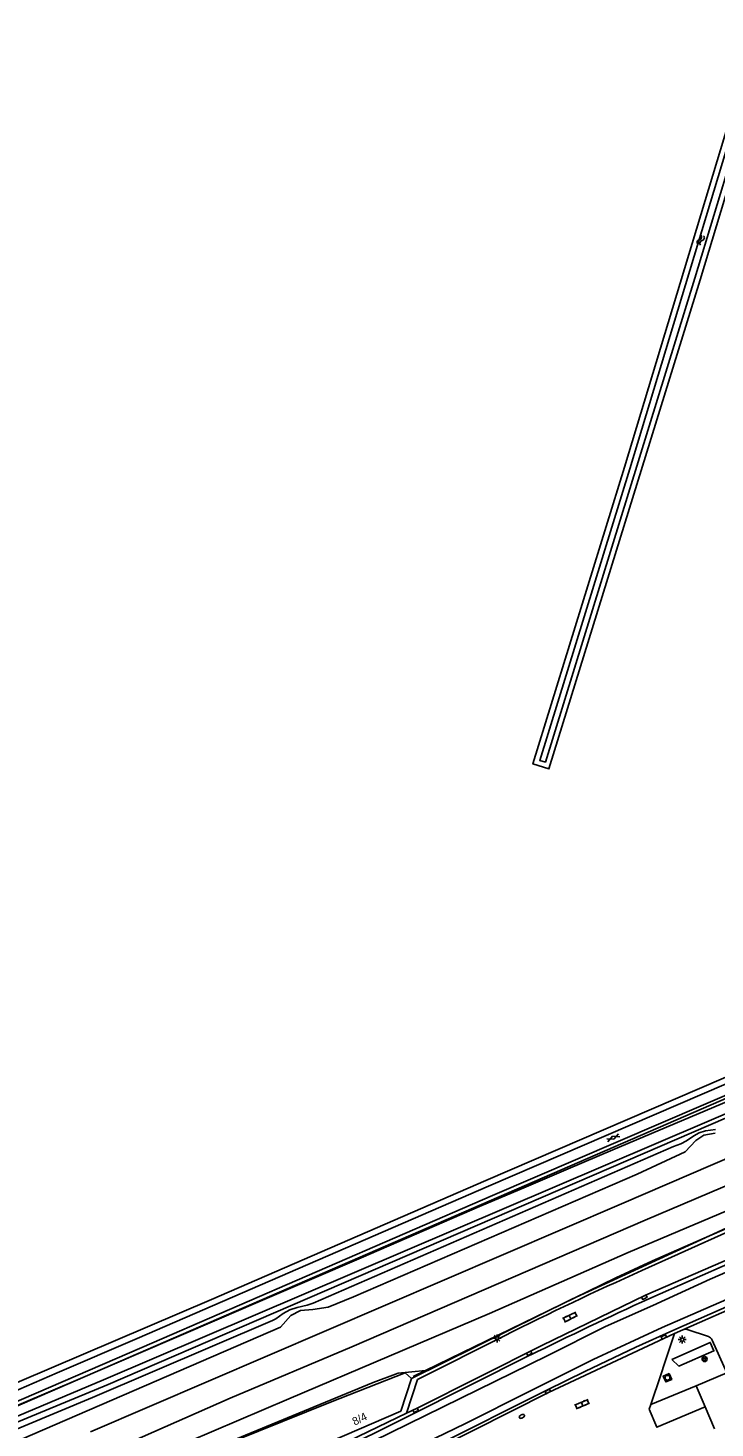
# Model space of a CAD drawing. Extents: x 136000 to 141014, y 402000 to 403500.
# Drawn here: x 139216.3 to 139323.7, y 402237.1 to 402455.8 of the extents above; entities that cross this region are included whole.
import ezdxf

# ---------------------------------------------------------------- set-up
doc = ezdxf.new("R2010")
doc.units = 0
for name, color, linetype in [('gg-afsc-draadraster', 7, 'Continuous'), ('gg-afsc-hekwerk', 7, 'Continuous'), ('gg-afsc-lijn draadraster', 7, 'Continuous'), ('gg-aspt-spoorlijn', 7, 'Continuous'), ('gg-knt-verharding', 7, 'Continuous'), ('gg-knt-verharding nz', 7, 'Continuous'), ('gg-kntw-bovenkant insteek waterloop', 7, 'Continuous'), ('gg-kntw-waterlijn', 7, 'Continuous'), ('gt-anno-nummer portaalmast', 7, 'Continuous'), ('gt-grn-groengrens', 7, 'Continuous'), ('gt-grn-weggrens', 7, 'Continuous'), ('gt-symb-boom', 7, 'Continuous'), ('gt-symb-brandkraan', 7, 'Continuous'), ('gt-symb-gesloten verharding', 7, 'Continuous'), ('gt-symb-klinker verharding', 7, 'Continuous'), ('gt-symb-kolk', 7, 'Continuous'), ('gt-symb-lichtmast', 7, 'Continuous'), ('gt-symb-rioolschacht', 7, 'Continuous'), ('gt-symb-watersymbool', 7, 'Continuous'), ('gx-grn-maaiveld', 7, 'Continuous')]:
    doc.layers.add(name, color=color, linetype=linetype)

# ---------------------------------------------------------------- blocks, each defined once
blk = doc.blocks.new('gt0-LMAST')
at = {"layer": 'gt-symb-lichtmast'}
for p, q in [((-0.18, 0.17), (-0.45, 0.44)), ((0, 0.25), (0, 0.62)), ((0.17, 0.17), (0.44, 0.44)), ((-0.25, 0), (-0.63, 0)), ((-0.18, -0.18), (-0.45, -0.45)), ((0, -0.25), (0, -0.63)), ((0.44, -0.45), (0.17, -0.18)), ((0.25, 0), (0.62, 0))]:
    blk.add_line(p, q, dxfattribs=at)
blk.add_circle((0, 0), 0.25, dxfattribs=at)
blk = doc.blocks.new('gt0-KOLK')
at = {"layer": 'gt-symb-kolk'}
blk.add_lwpolyline([(0, 0), (0.38, 0), (0.38, 0.4), (-0.37, 0.4), (-0.37, 0), (0, 0)], dxfattribs=at)
blk = doc.blocks.new('gt0-BOOM')
at = {"layer": 'gt-symb-boom'}
for radius in [0.4, 0.2]:
    blk.add_circle((0, 0), radius, dxfattribs=at)
blk = doc.blocks.new('gt0-RS')
at = {"layer": 'gt-symb-rioolschacht'}
blk.add_lwpolyline([(-0.5, -0.5), (0.5, -0.5), (0.5, 0.5), (-0.5, 0.5)], close=True, dxfattribs=at)
blk.add_circle((0, 0), 0.375, dxfattribs=at)
blk = doc.blocks.new('gt0-BR')
at = {"layer": 'gt-symb-brandkraan'}
for centre, radius, start, end in [((-0.24, 0), 0.206, 107.5669, 252.4331), ((0.6, -2.66), 3, 106.892, 107.5669), ((0, -0.69), 0.938, 73.108, 106.892), ((-0.6, -2.66), 3, 72.4331, 73.108), ((0.24, 0), 0.206, 287.567, 72.4331), ((0.6, 2.66), 3, 252.4331, 253.108), ((0, 0.69), 0.938, 253.108, 286.8921), ((-0.6, 2.66), 3, 286.8921, 287.567)]:
    blk.add_arc(centre, radius, start, end, dxfattribs=at)
blk = doc.blocks.new('gt0-GESVH1')
at = {"layer": 'gt-symb-gesloten verharding'}
for p, q in [((-0.99, -0.26), (0.01, 0.24)), ((0.01, -0.26), (-0.99, 0.24)), ((0.01, 0.24), (1.01, -0.26)), ((1.01, 0.24), (0.01, -0.26))]:
    blk.add_line(p, q, dxfattribs=at)
blk = doc.blocks.new('gt0-KL1')
at = {"layer": 'gt-symb-klinker verharding'}
for p, q in [((-1.15, 0.3), (1.15, 0.3)), ((-1, -0.3), (-1, 0.3)), ((-0.5, 0.3), (-0.5, 0.45)), ((0, -0.3), (0, 0.3)), ((0.5, 0.3), (0.5, 0.45)), ((1, -0.3), (1, 0.3)), ((-1.15, -0.3), (1.15, -0.3)), ((-0.5, -0.45), (-0.5, -0.3)), ((0.5, -0.45), (0.5, -0.3))]:
    blk.add_line(p, q, dxfattribs=at)
blk = doc.blocks.new('gt0-WA')
at = {"layer": 'gt-symb-watersymbool'}
for centre, start, end in [((-0.32, 0.02), 28.0725, 151.9275), ((0.43, 0.42), 208.0725, 331.9275), ((-0.32, -0.43), 28.0725, 151.9275), ((0.43, -0.03), 208.0725, 331.9275)]:
    blk.add_arc(centre, 0.425, start, end, dxfattribs=at)

msp = doc.modelspace()

# ---------------------------------------------------------------- linework, layer by layer
at = {"layer": 'gg-afsc-draadraster'}
for p, q in [((139275.3, 402245.71), (139263.64, 402241.14)), ((139276.31, 402244.81), (139275.3, 402245.71)), ((139263.64, 402241.14), (139233.37, 402228.98))]:
    msp.add_line(p, q, dxfattribs=at)
at = {"layer": 'gg-afsc-hekwerk'}
for p, q in [((139301.36, 402257.24), (139276.31, 402244.81)), ((139301.36, 402257.24), (139276.31, 402244.81)), ((139320.76, 402243.7), (139325.56, 402245.7)), ((139320.76, 402243.7), (139325.56, 402245.7)), ((139320.76, 402243.7), (139322.17, 402240.42)), ((139320.76, 402243.7), (139322.17, 402240.42)), ((139322.17, 402240.42), (139323.65, 402236.98)), ((139322.17, 402240.42), (139323.65, 402236.98))]:
    msp.add_line(p, q, dxfattribs=at)
for points in [[(139166.58, 402220.14), (139175.86, 402224.06), (139185.16, 402227.99), (139191.45, 402230.63), (139215.26, 402240.88), (139224.52, 402244.85), (139233.63, 402248.75), (139246.21, 402254.18), (139251.89, 402256.58), (139260.68, 402260.36), (139268.42, 402263.7), (139286.92, 402271.69), (139293.84, 402274.6), (139300.8, 402277.6), (139307.77, 402280.57), (139325.91, 402288.2)], [(139276.55, 402245.13), (139297.56, 402255.37), (139308.23, 402260.57), (139313.95, 402263.19), (139322.89, 402267.11), (139325.54, 402268.26)], [(139276.31, 402244.81), (139274.61, 402239.73), (139182.64, 402200.02), (139177.33, 402203.52)], [(139276.31, 402244.81), (139274.61, 402239.73), (139182.64, 402200.02), (139177.33, 402203.52)], [(139177.35, 402203.68), (139188.09, 402208.72), (139197.96, 402213.18), (139208.37, 402217.78), (139221.63, 402223.96), (139228.61, 402226.97), (139231.54, 402228.21), (139254.53, 402237.72), (139270.29, 402244.22), (139274.18, 402245.67), (139278.49, 402246.08)]]:
    msp.add_lwpolyline(points, dxfattribs=at)
at = {"layer": 'gg-afsc-lijn draadraster'}
for p, q in [((139275.3, 402245.71), (139263.64, 402241.14)), ((139276.31, 402244.81), (139275.3, 402245.71)), ((139263.64, 402241.14), (139233.37, 402228.98))]:
    msp.add_line(p, q, dxfattribs=at)
at = {"layer": 'gg-aspt-spoorlijn'}
for points in [[(139226.1, 402236.48), (139309.13, 402272.12), (139387.29, 402305.74)], [(138704.79, 402000), (138710.74, 402003.54), (138717.86, 402007.58), (138734.37, 402016.59), (138758.15, 402028.78), (138770.17, 402034.71), (138797.19, 402047.35), (138822.84, 402058.9), (138865.06, 402077.37), (138894.97, 402090.09), (139118.02, 402185.84), (139147.5, 402198.53), (139174.15, 402210.16), (139186.04, 402215.07), (139222.15, 402230.71), (139232.46, 402234.96), (139247.95, 402241.74), (139266.94, 402249.8), (139312.8, 402269.59), (139342.64, 402282.24)]]:
    msp.add_lwpolyline(points, dxfattribs=at)
at = {"layer": 'gg-knt-verharding'}
for p, q in [((139330.91, 402257.81), (139318.69, 402252.46)), ((139317.42, 402251.88), (139297.69, 402242.62)), ((139317.42, 402251.88), (139315.89, 402247.32)), ((139317.42, 402251.88), (139318.69, 402252.46)), ((139319.4, 402252.49), (139322.71, 402251.37)), ((139323.28, 402250.84), (139325.56, 402245.7)), ((139234.12, 402249.65), (139207.94, 402238.4)), ((139315.89, 402247.32), (139315.25, 402245.42)), ((139315.25, 402245.42), (139313.69, 402240.77)), ((139313.69, 402240.77), (139313.44, 402240.03))]:
    msp.add_line(p, q, dxfattribs=at)
for points in [[(139820.04, 402500), (139755.3, 402472.37), (139740.76, 402466.38), (139716.63, 402455.88), (139620.72, 402415.15), (139571.11, 402393.96), (139521.59, 402372.89), (139464.76, 402348.4), (139405.03, 402323.08), (139348.23, 402298.89), (139288.95, 402273.43), (139234.12, 402249.65)], [(139521.45, 402374.61), (139464.11, 402349.88), (139404.46, 402324.63), (139347.61, 402300.38), (139288.33, 402274.87), (139233.38, 402251.1)], [(139313.39, 402257.29), (139333.25, 402266.04), (139500.07, 402338.33)], [(139502.52, 402332.79), (139406.29, 402291.15), (139357.03, 402269.82), (139330.48, 402258.21), (139317.16, 402252.35), (139311.33, 402249.72), (139303.38, 402245.94), (139297.52, 402243.05), (139279.68, 402234.12)], [(139312.27, 402261.69), (139325.76, 402267.73), (139330.89, 402265.65)], [(139330.89, 402265.65), (139312.84, 402257.83), (139296.68, 402250), (139277.19, 402240.2), (139275.53, 402239.4)], [(139211.26, 402241.57), (139220.92, 402245.71), (139233.38, 402251.1)], [(139275.53, 402239.4), (139277.22, 402244.67), (139290.82, 402251.5)], [(139185.56, 402198.68), (139202.69, 402206.11), (139237.66, 402221.4), (139257.61, 402230.22), (139270.27, 402236.21), (139275.83, 402238.97), (139294.81, 402248.46)], [(139260.89, 402224.45), (139280.06, 402233.76), (139297.69, 402242.62)], [(139275.53, 402239.4), (139257.58, 402230.76), (139185.29, 402198.96)]]:
    msp.add_lwpolyline(points, dxfattribs=at)
for centre, radius, start, end in [((139527.93, 401779.85), 527.9, 114.1119, 116.6892), ((139615.64, 401597.7), 725.55, 114.61918, 116.24356), ((139319.09, 402251.43), 1.1, 73.571, 111.5328), ((139322.38, 402250.45), 0.98, 23.5833, 70.1793)]:
    msp.add_arc(centre, radius, start, end, dxfattribs=at)
at = {"layer": 'gg-knt-verharding nz'}
for points in [[(139180.92, 402196.81), (139183.4, 402196.81), (139184.87, 402197.14), (139221.41, 402212.95), (139231.99, 402217.73), (139239.9, 402221.04), (139258.22, 402229.31), (139267.63, 402233.76), (139297.48, 402248.37), (139306.63, 402252.98), (139314.01, 402256.26), (139322.95, 402260.33), (139391.19, 402289.96), (139397.51, 402292.78), (139447.22, 402314.26), (139467.12, 402322.66), (139500.49, 402337.37)], [(139502.02, 402333.93), (139315.46, 402252.8), (139304.68, 402247.8), (139294.67, 402242.79), (139284.73, 402237.79), (139260.89, 402226.3), (139259.29, 402225.54), (139199.84, 402199.27)]]:
    msp.add_lwpolyline(points, dxfattribs=at)
at = {"layer": 'gg-kntw-bovenkant insteek waterloop'}
msp.add_lwpolyline([(139338.03, 402469.46), (139336.22, 402465.44), (139321.39, 402416.49), (139297.78, 402340.07), (139295.27, 402340.84), (139309.6, 402387.21), (139332.78, 402463.87), (139334.69, 402469.29), (139349.18, 402494.26), (139351.34, 402492.91), (139338.03, 402469.46)], dxfattribs=at)
at = {"layer": 'gg-kntw-waterlijn'}
msp.add_lwpolyline([(139349.48, 402493.07), (139335.46, 402468.93), (139333.59, 402463.6), (139310.42, 402386.96), (139296.34, 402341.4), (139297.22, 402341.13), (139320.58, 402416.73), (139335.43, 402465.74), (139337.27, 402469.85), (139350.2, 402492.62), (139349.48, 402493.07)], dxfattribs=at)
at = {"layer": 'gt-grn-groengrens'}
msp.add_line((139320.76, 402243.7), (139313.69, 402240.77), dxfattribs=at)
for points in [[(139209.96, 402242.21), (139245.04, 402257.19), (139287.93, 402275.79), (139347.22, 402301.3), (139365.62, 402309.43), (139395.26, 402322.21)], [(139316.96, 402247.81), (139318.09, 402246.76), (139323.57, 402249.14), (139323, 402250.47), (139316.96, 402247.81)]]:
    msp.add_lwpolyline(points, dxfattribs=at)
at = {"layer": 'gt-grn-weggrens'}
msp.add_lwpolyline([(139313.44, 402240.03), (139314.64, 402237.22), (139322.17, 402240.42)], dxfattribs=at)
at = {"layer": 'gx-grn-maaiveld'}
for p, q in [((139335.76, 402293.08), (139208.22, 402237.76)), ((139301.36, 402257.24), (139325.48, 402268.3))]:
    msp.add_line(p, q, dxfattribs=at)
for points in [[(139377.8, 402308.13), (139228.88, 402243.87), (139190.67, 402228.14), (139187.51, 402226.82), (139187.3, 402227.01), (139194.14, 402230.29)], [(139194.14, 402230.29), (139228.15, 402244.61), (139353.78, 402298.34)], [(139174.54, 402205.62), (139179, 402208.55), (139188.85, 402212.98), (139194.31, 402214.84), (139196.46, 402215.17), (139198.08, 402215.71), (139199.77, 402216.88), (139237.57, 402233.3), (139257.12, 402241.64), (139288.48, 402254.99), (139310.18, 402264.5), (139330.74, 402273.2), (139360.52, 402285.78)], [(139323.81, 402283.76), (139322.23, 402283.53), (139321.28, 402283.22), (139320.4, 402282.75), (139319.25, 402281.94), (139318.37, 402281.48), (139317.24, 402281.06), (139260.92, 402256.61), (139259.98, 402256.29), (139258.41, 402255.95), (139257.28, 402255.55), (139256.22, 402254.99), (139255.09, 402254.18), (139254.56, 402253.89), (139226.43, 402241.86), (139189.43, 402226.43), (139186.4, 402225.09), (139185, 402224.56), (139183.81, 402224.36), (139183.1, 402224.6), (139182.76, 402225.31), (139182.78, 402225.87), (139184.25, 402227.37)], [(139323.74, 402283.15), (139321.99, 402282.84), (139320.73, 402282.01), (139319.09, 402280.23), (139311.55, 402276.73), (139267.23, 402257.57), (139263.26, 402255.99), (139260.86, 402255.6), (139258.96, 402255.45), (139257.44, 402254.66), (139255.81, 402252.84), (139197.63, 402227.72)]]:
    msp.add_lwpolyline(points, dxfattribs=at)

# ---------------------------------------------------------------- block references
at = {"layer": 'gt-symb-boom'}
msp.add_blockref('gt0-BOOM', (139322.11, 402247.87), dxfattribs=at)
at = {"layer": 'gt-symb-brandkraan', "rotation": -153.30677055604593}
msp.add_blockref('gt0-BR', (139293.55, 402238.92), dxfattribs=at)
at = {"layer": 'gt-symb-gesloten verharding', "rotation": 23.206114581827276}
msp.add_blockref('gt0-GESVH1', (139307.8, 402282.45), dxfattribs=at)
at = {"layer": 'gt-symb-klinker verharding'}
for p, rotation in [((139301.08, 402254.43), 26.30869593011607), ((139302.96, 402240.83), 22.822540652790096)]:
    msp.add_blockref('gt0-KL1', p, dxfattribs=dict(at, rotation=rotation))
at = {"layer": 'gt-symb-kolk'}
for p, rotation in [((139312.76, 402257.35), 25.84761021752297), ((139315.81, 402251.12), 25.716955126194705), ((139294.78, 402248.6), 26.693229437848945), ((139297.69, 402242.62), 26.693229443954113), ((139277.02, 402239.68), 26.693229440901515)]:
    msp.add_blockref('gt0-KOLK', p, dxfattribs=dict(at, rotation=rotation))
at = {"layer": 'gt-symb-lichtmast'}
for p in [(139289.68, 402251.11), (139318.61, 402250.91)]:
    msp.add_blockref('gt0-LMAST', p, dxfattribs=at)
at = {"layer": 'gt-symb-rioolschacht', "rotation": -156.4854433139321}
msp.add_blockref('gt0-RS', (139316.31, 402244.95), dxfattribs=at)
at = {"layer": 'gt-symb-watersymbool', "rotation": 72.36228444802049}
msp.add_blockref('gt0-WA', (139321.48, 402422.64), dxfattribs=at)

# ---------------------------------------------------------------- texts
at = {"layer": 'gt-anno-nummer portaalmast'}
msp.add_text('8/4', height=1.25, rotation=25.9757, dxfattribs=at).set_placement((139267.4, 402237.45))

doc.saveas('drawing.dxf')
